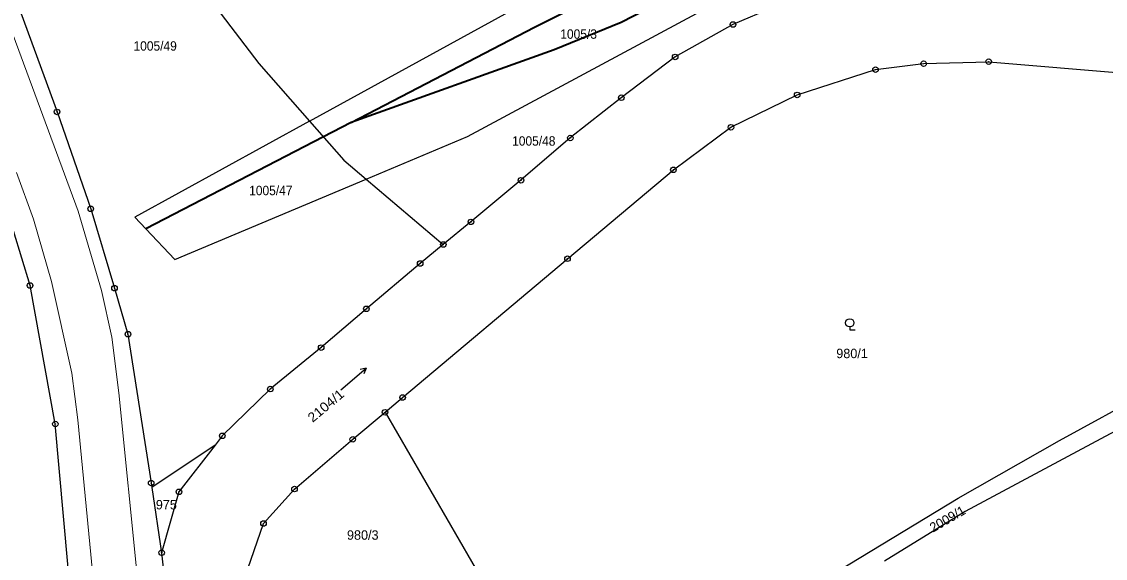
# Model space of a CAD drawing. Extents: x -679733 to -673243, y -1075091 to -1066557.
# Drawn here: x -676566.7 to -676371.4, y -1070268.3 to -1070171.5 of the extents above; entities that cross this region are included whole.
import ezdxf
from ezdxf.enums import TextEntityAlignment as Align

# ---------------------------------------------------------------- set-up
doc = ezdxf.new("R2010")
doc.units = 0
doc.header["$LTSCALE"] = 0.68
for name, color, linetype, lineweight in [('1', 7, 'Continuous', 25), ('3', 7, 'Continuous', 25), ('4', 7, 'Continuous', 13), ('6', 7, 'Continuous', 35), ('8', 7, 'Continuous', 25)]:
    doc.layers.add(name, color=color, linetype=linetype, lineweight=lineweight)
doc.layers.add('2', color=7, linetype='Continuous')

msp = doc.modelspace()

# ---------------------------------------------------------------- linework, layer by layer
at = {"layer": '1'}
for p, q in [((-676504.65, -1070199.92), (-676490.74, -1070211.7)), ((-676501.24, -1070241.94), (-676479.38, -1070279.67)), ((-676531.85, -1070247.85), (-676543.26, -1070255.54)), ((-676543.26, -1070255.54), (-676541.5, -1070267.27)), ((-676541.5, -1070267.27), (-676539.92, -1070282.32))]:
    msp.add_line(p, q, dxfattribs=at)
for points in [[(-676514.87, -1070189.47), (-676469.65, -1070164.59), (-676467.25, -1070163.36), (-676493.77, -1070111.26)], [(-676556.43, -1070123.93), (-676555.66, -1070125.9), (-676542.76, -1070154.35), (-676523.99, -1070179.08), (-676514.87, -1070189.47)], [(-676575.21, -1070147.26), (-676560.34, -1070187.79), (-676554.28, -1070205.26), (-676550, -1070219.58), (-676547.57, -1070227.87), (-676543.39, -1070254.7), (-676543.26, -1070255.54)], [(-676504.65, -1070199.92), (-676486.36, -1070192.23), (-676431.37, -1070162.57)], [(-676428.86, -1070168.12), (-676431.19, -1070168.91), (-676438.55, -1070172.02), (-676448.96, -1070177.87), (-676458.67, -1070185.24), (-676467.85, -1070192.49), (-676476.75, -1070200.11), (-676485.77, -1070207.62), (-676490.74, -1070211.7)], [(-676556.85, -1070286.64), (-676560.66, -1070244.06), (-676565.21, -1070219.09), (-676571.25, -1070199.38), (-676578.31, -1070182.2), (-676580.77, -1070172.45)], [(-676501.24, -1070241.94), (-676498.08, -1070239.29), (-676468.37, -1070214.27), (-676449.27, -1070198.23), (-676438.9, -1070190.56), (-676426.98, -1070184.73), (-676412.85, -1070180.17), (-676404.18, -1070179.09), (-676392.45, -1070178.73), (-676342.08, -1070182.94)], [(-676514.87, -1070189.47), (-676546.31, -1070206.76), (-676544.33, -1070208.88), (-676539.14, -1070214.43), (-676504.65, -1070199.92)], [(-676514.87, -1070189.47), (-676508.69, -1070196.51), (-676504.65, -1070199.92)], [(-676490.74, -1070211.7), (-676494.92, -1070215.13), (-676504.6, -1070223.3), (-676512.76, -1070230.28), (-676521.92, -1070237.77), (-676530.57, -1070246.2), (-676531.85, -1070247.85)], [(-676454.65, -1070286.32), (-676421.42, -1070271.66), (-676397.98, -1070257.43), (-676379.7, -1070247.06), (-676363.65, -1070238.27), (-676347.73, -1070229.93)], [(-676349.05, -1070234.21), (-676362.06, -1070241.25), (-676378.17, -1070249.94), (-676396.71, -1070259.81), (-676411.26, -1070268.8)], [(-676526.17, -1070277.19), (-676526.52, -1070271.71), (-676523.14, -1070262), (-676517.56, -1070255.79), (-676507.06, -1070246.82), (-676501.24, -1070241.94)], [(-676531.85, -1070247.85), (-676538.38, -1070256.29), (-676541.5, -1070267.27)]]:
    msp.add_lwpolyline(points, dxfattribs=at)
at = {"layer": '3'}
msp.add_line((-676504.623, -1070234.017), (-676505.049, -1070235.029), dxfattribs=at)
for points in [[(-676417.5, -1070226.572), (-676417.5, -1070227.07), (-676416.499, -1070227.07)], [(-676509.219, -1070237.874), (-676504.623, -1070234.017), (-676505.694, -1070234.261)]]:
    msp.add_lwpolyline(points, dxfattribs=at)
msp.add_circle((-676417.4993, -1070225.8209), 0.75, dxfattribs=at)
at = {"layer": '4'}
for p, q in [((-676556.52, -1070205.67), (-676591.85, -1070110.36)), ((-676567.65, -1070198.73), (-676564.59, -1070207.14)), ((-676552.33, -1070220), (-676556.52, -1070205.67)), ((-676564.59, -1070207.14), (-676561.32, -1070218.39)), ((-676561.32, -1070218.39), (-676557.7, -1070234.89)), ((-676550.5, -1070228.4), (-676552.33, -1070220)), ((-676549.23, -1070238.43), (-676550.5, -1070228.4)), ((-676557.7, -1070234.89), (-676556.58, -1070243.31)), ((-676544.57, -1070284.87), (-676549.23, -1070238.43)), ((-676556.58, -1070243.31), (-676552.39, -1070286.86))]:
    msp.add_line(p, q, dxfattribs=at)
at = {"layer": '6'}
for p, q in [((-676474.32, -1070172.53), (-676395.58, -1070132.51)), ((-676395.05, -1070138.86), (-676458.7, -1070171.65)), ((-676507.35, -1070189.68), (-676474.32, -1070172.53)), ((-676458.7, -1070171.65), (-676470.79, -1070176.58)), ((-676470.79, -1070176.58), (-676507.35, -1070189.68)), ((-676507.35, -1070189.68), (-676544.33, -1070208.88))]:
    msp.add_line(p, q, dxfattribs=at)
at = {"layer": '8'}
for centre, radius in [((-676438.55, -1070172.0199), 0.5), ((-676438.55, -1070172.0199), 0.0303), ((-676448.96, -1070177.8699), 0.5), ((-676448.96, -1070177.8699), 0.0303), ((-676404.18, -1070179.0899), 0.5), ((-676404.18, -1070179.0899), 0.0303), ((-676392.45, -1070178.7299), 0.5), ((-676392.45, -1070178.7299), 0.0303), ((-676412.85, -1070180.1699), 0.5), ((-676412.85, -1070180.1699), 0.0303), ((-676458.67, -1070185.2399), 0.5), ((-676458.67, -1070185.2399), 0.0303), ((-676426.98, -1070184.7299), 0.5), ((-676426.98, -1070184.7299), 0.0303), ((-676560.34, -1070187.7899), 0.5), ((-676560.34, -1070187.7899), 0.0303), ((-676438.9, -1070190.5599), 0.5), ((-676438.9, -1070190.5599), 0.0303), ((-676467.85, -1070192.4899), 0.5), ((-676467.85, -1070192.4899), 0.0303), ((-676449.27, -1070198.2299), 0.5), ((-676449.27, -1070198.2299), 0.0303), ((-676476.75, -1070200.1099), 0.5), ((-676476.75, -1070200.1099), 0.0303), ((-676554.28, -1070205.2599), 0.5), ((-676554.28, -1070205.2599), 0.0303), ((-676485.77, -1070207.6199), 0.5), ((-676485.77, -1070207.6199), 0.0303), ((-676490.74, -1070211.6999), 0.5), ((-676490.74, -1070211.6999), 0.0303), ((-676468.37, -1070214.2699), 0.5), ((-676468.37, -1070214.2699), 0.0303), ((-676494.92, -1070215.1299), 0.5), ((-676494.92, -1070215.1299), 0.0303), ((-676565.21, -1070219.0899), 0.5), ((-676565.21, -1070219.0899), 0.0303), ((-676550, -1070219.5799), 0.5), ((-676550, -1070219.5799), 0.0303), ((-676504.6, -1070223.2999), 0.5), ((-676504.6, -1070223.2999), 0.0303), ((-676547.57, -1070227.8699), 0.5), ((-676547.57, -1070227.8699), 0.0303), ((-676512.76, -1070230.2799), 0.5), ((-676512.76, -1070230.2799), 0.0303), ((-676521.92, -1070237.7699), 0.5), ((-676521.92, -1070237.7699), 0.0303), ((-676498.08, -1070239.2899), 0.5), ((-676498.08, -1070239.2899), 0.0303), ((-676501.24, -1070241.9399), 0.5), ((-676501.24, -1070241.9399), 0.0303), ((-676560.66, -1070244.0599), 0.5), ((-676560.66, -1070244.0599), 0.0303), ((-676530.57, -1070246.1999), 0.5), ((-676530.57, -1070246.1999), 0.0303), ((-676507.06, -1070246.8199), 0.5), ((-676507.06, -1070246.8199), 0.0303), ((-676543.39, -1070254.6999), 0.5), ((-676543.39, -1070254.6999), 0.0303), ((-676517.56, -1070255.7899), 0.5), ((-676538.38, -1070256.2899), 0.5), ((-676538.38, -1070256.2899), 0.0303), ((-676517.56, -1070255.7899), 0.0303), ((-676523.14, -1070261.9999), 0.5), ((-676523.14, -1070261.9999), 0.0303), ((-676541.5, -1070267.2699), 0.5), ((-676541.5, -1070267.2699), 0.0303)]:
    msp.add_circle(centre, radius, dxfattribs=at)

# ---------------------------------------------------------------- texts
at = {"layer": '2', "width": 0.95}
for s, p in [('1005/3', (-676469.66, -1070174.6)), ('1005/49', (-676546.57, -1070176.749)), ('1005/48', (-676478.34, -1070193.88)), ('1005/47', (-676525.73, -1070202.81))]:
    msp.add_text(s, height=1.7, dxfattribs=at).set_placement(p)
at = {"layer": '2'}
msp.add_text('980/1', height=1.7, dxfattribs=at).set_placement((-676417.08, -1070232.19), align=Align.CENTER)
at = {"layer": '2', "width": 1.1}
msp.add_text('2104/1', height=1.7, rotation=40, dxfattribs=at).set_placement((-676514.293, -1070243.871))
at = {"layer": '2'}
for s, p in [('975', (-676542.55, -1070259.46)), ('980/3', (-676508.1, -1070264.93))]:
    msp.add_text(s, height=1.7, dxfattribs=at).set_placement(p)
msp.add_text('2009/1', height=1.7, rotation=30, dxfattribs=at).set_placement((-676402.475, -1070263.646))

doc.saveas('drawing.dxf')
